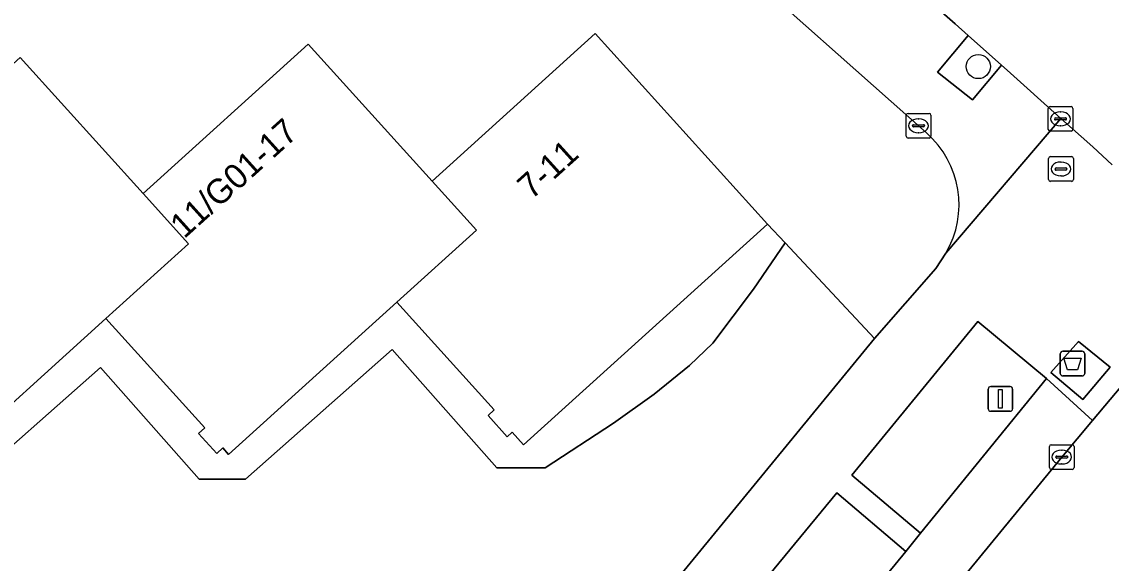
# Model space of a CAD drawing. Extents: x 160349 to 161355, y 381727 to 382854.
# Drawn here: x 160924.36 to 160968.51, y 382031.73 to 382053.69 of the extents above; entities that cross this region are included whole.
import ezdxf

# ---------------------------------------------------------------- set-up
doc = ezdxf.new("R2010")
doc.units = 0
for name, color, linetype in [('IMGEO_Afval_apart_plaats', 7, 'Continuous'), ('IMGEO_Boom', 7, 'Continuous'), ('IMGEO_Brandkraan', 7, 'Continuous'), ('IMGEO_Groenvoorziening', 7, 'Continuous'), ('IMGEO_Kolk', 7, 'Continuous'), ('IMGEO_Lichtmast', 7, 'Continuous'), ('IMGEO_Pand', 7, 'Continuous'), ('IMGEO_Pand_nummerreeks', 7, 'Continuous'), ('IMGEO_Parkeervlak_open', 7, 'Continuous'), ('IMGEO_Rijbaan_lokaal_open', 7, 'Continuous'), ('IMGEO_Rioolput', 7, 'Continuous'), ('IMGEO_Voetpad_gesloten', 7, 'Continuous'), ('IMGEO_Voetpad_halfverhard', 7, 'Continuous'), ('IMGEO_Voetpad_open', 7, 'Continuous')]:
    doc.layers.add(name, color=color, linetype=linetype)

msp = doc.modelspace()

# ---------------------------------------------------------------- linework, layer by layer
at = {"layer": 'IMGEO_Afval_apart_plaats'}
for p, q in [((160966.442, 382039.43), (160966.442, 382040.23)), ((160966.442, 382040.23), (160966.442, 382039.43)), ((160966.542, 382040.33), (160967.332, 382040.33)), ((160967.332, 382040.33), (160966.542, 382040.33)), ((160967.432, 382040.23), (160967.432, 382039.43)), ((160967.432, 382039.43), (160967.432, 382040.23)), ((160967.332, 382039.33), (160966.542, 382039.33)), ((160966.542, 382039.33), (160967.332, 382039.33))]:
    msp.add_line(p, q, dxfattribs=at)
msp.add_lwpolyline([(160966.585, 382040.044), (160967.289, 382040.044), (160967.14, 382039.574), (160966.734, 382039.574), (160966.585, 382040.044)], dxfattribs=at)
for centre, start, end in [((160966.542, 382040.23), 90, 180), ((160966.542, 382040.23), 90, 180), ((160967.332, 382040.23), 0, 90), ((160967.332, 382040.23), 360, 90), ((160966.542, 382039.43), 180, 270), ((160966.542, 382039.43), 180, 270), ((160967.332, 382039.43), 270, 0), ((160967.332, 382039.43), 270, 0)]:
    msp.add_arc(centre, 0.1, start, end, dxfattribs=at)
at = {"layer": 'IMGEO_Boom'}
msp.add_circle((160963.121, 382051.87), 0.489, dxfattribs=at)
at = {"layer": 'IMGEO_Brandkraan'}
for p, q in [((160965.97, 382047.291), (160965.97, 382048.143)), ((160966.045, 382048.217), (160966.897, 382048.217)), ((160966.458, 382047.997), (160966.483, 382047.997)), ((160966.971, 382048.143), (160966.971, 382047.291)), ((160966.229, 382047.711), (160966.229, 382047.723)), ((160966.667, 382047.674), (160966.269, 382047.674)), ((160966.272, 382047.76), (160966.67, 382047.76)), ((160966.481, 382047.437), (160966.456, 382047.437)), ((160966.713, 382047.723), (160966.713, 382047.711)), ((160966.897, 382047.217), (160966.045, 382047.217))]:
    msp.add_line(p, q, dxfattribs=at)
for points in [[(160965.97, 382047.291), (160965.97, 382048.143)], [(160966.045, 382048.217), (160966.897, 382048.217)], [(160966.971, 382048.143), (160966.971, 382047.291)], [(160966.897, 382047.217), (160966.045, 382047.217)]]:
    msp.add_lwpolyline(points, dxfattribs=at)
for centre, radius, start, end in [((160966.047, 382048.141), 0.0765, 91.552, 178.448), ((160966.047, 382048.141), 0.0765, 91.552, 178.448), ((160966.895, 382048.141), 0.0765, 1.552, 88.448), ((160966.895, 382048.141), 0.0765, 1.552, 88.448), ((160966.269, 382047.72), 0.0403, 85.8775, 175.7526), ((160966.266, 382047.71), 0.0366, 178.938, 274.7102), ((160966.67, 382047.717), 0.043, 264.8664, 352.4533), ((160966.674, 382047.722), 0.0386, 1.7309, 96.639), ((160966.047, 382047.293), 0.0765, 181.552, 268.448), ((160966.047, 382047.293), 0.0765, 181.552, 268.448), ((160966.895, 382047.293), 0.0765, 271.552, 358.448), ((160966.895, 382047.293), 0.0765, 271.552, 358.448)]:
    msp.add_arc(centre, radius, start, end, dxfattribs=at)
for centre, major_axis, ratio, start_param, end_param in [((160966.457, 382047.717), (-0.387, 0.002), 0.722429, 4.712389, 7.853982), ((160966.482, 382047.717), (-0.39, 0.002), 0.717154, 1.570796, 4.712389)]:
    msp.add_ellipse(centre, major_axis=major_axis, ratio=ratio, start_param=start_param, end_param=end_param, dxfattribs=at)
at = {"layer": 'IMGEO_Groenvoorziening'}
for points in [[(160964.06, 382051.926), (160962.709, 382053.131), (160961.466, 382051.644), (160962.879, 382050.517)], [(160965.884, 382039.219), (160963.102, 382041.534), (160957.99, 382035.3), (160960.772, 382032.957)], [(160960.19, 382032.206), (160957.382, 382034.583), (160950.845, 382026.65), (160953.681, 382024.287)]]:
    msp.add_lwpolyline(points, close=True, dxfattribs=at)
for points in [[(160958.918, 382040.842), (160955.293, 382044.719), (160954.013, 382042.847), (160952.367, 382040.662), (160951.416, 382039.751), (160949.99, 382038.593), (160948.337, 382037.416), (160945.564, 382035.605), (160943.61, 382035.605), (160939.368, 382040.398), (160933.429, 382035.143), (160931.554, 382035.143), (160927.547, 382039.669), (160921.802, 382034.585)], [(160924.933, 382013.986), (160932.226, 382008.305), (160932.496, 382008.634), (160958.918, 382040.842)]]:
    msp.add_lwpolyline(points, dxfattribs=at)
at = {"layer": 'IMGEO_Kolk'}
for p, q in [((160965.952, 382049.324), (160965.952, 382050.176)), ((160966.027, 382050.25), (160966.879, 382050.25)), ((160966.953, 382050.176), (160966.953, 382049.324)), ((160966.211, 382049.744), (160966.211, 382049.756)), ((160966.649, 382049.707), (160966.251, 382049.707)), ((160966.254, 382049.793), (160966.652, 382049.793)), ((160966.44, 382050.03), (160966.465, 382050.03)), ((160966.695, 382049.756), (160966.695, 382049.744)), ((160966.879, 382049.25), (160966.027, 382049.25)), ((160966.463, 382049.47), (160966.438, 382049.47)), ((160965.999, 382035.612), (160965.999, 382036.464)), ((160966.074, 382036.538), (160966.926, 382036.538)), ((160967, 382036.464), (160967, 382035.612)), ((160966.258, 382036.032), (160966.258, 382036.044)), ((160966.696, 382035.995), (160966.298, 382035.995)), ((160966.301, 382036.081), (160966.699, 382036.081)), ((160966.487, 382036.318), (160966.512, 382036.318)), ((160966.742, 382036.044), (160966.742, 382036.032)), ((160966.926, 382035.538), (160966.074, 382035.538)), ((160966.51, 382035.758), (160966.485, 382035.758))]:
    msp.add_line(p, q, dxfattribs=at)
for points in [[(160965.952, 382049.324), (160965.952, 382050.176)], [(160966.027, 382050.25), (160966.879, 382050.25)], [(160966.953, 382050.176), (160966.953, 382049.324)], [(160966.879, 382049.25), (160966.027, 382049.25)], [(160965.999, 382035.612), (160965.999, 382036.464)], [(160966.074, 382036.538), (160966.926, 382036.538)], [(160967, 382036.464), (160967, 382035.612)], [(160966.926, 382035.538), (160966.074, 382035.538)]]:
    msp.add_lwpolyline(points, dxfattribs=at)
for centre, radius, start, end in [((160966.029, 382050.174), 0.0765, 91.552, 178.448), ((160966.029, 382050.174), 0.0765, 91.552, 178.448), ((160966.877, 382050.174), 0.0765, 1.552, 88.448), ((160966.877, 382050.174), 0.0765, 1.552, 88.448), ((160966.251, 382049.753), 0.0403, 85.8775, 175.7526), ((160966.248, 382049.743), 0.0366, 178.938, 274.7102), ((160966.652, 382049.75), 0.043, 264.8664, 352.4533), ((160966.656, 382049.755), 0.0386, 1.7309, 96.639), ((160966.029, 382049.326), 0.0765, 181.552, 268.448), ((160966.029, 382049.326), 0.0765, 181.552, 268.448), ((160966.877, 382049.326), 0.0765, 271.552, 358.448), ((160966.877, 382049.326), 0.0765, 271.552, 358.448), ((160966.076, 382036.462), 0.0765, 91.552, 178.448), ((160966.076, 382036.462), 0.0765, 91.552, 178.448), ((160966.924, 382036.462), 0.0765, 1.552, 88.448), ((160966.924, 382036.462), 0.0765, 1.552, 88.448), ((160966.298, 382036.041), 0.0403, 85.8775, 175.7526), ((160966.295, 382036.031), 0.0366, 178.938, 274.7102), ((160966.699, 382036.038), 0.043, 264.8664, 352.4533), ((160966.703, 382036.043), 0.0386, 1.7309, 96.639), ((160966.076, 382035.614), 0.0765, 181.552, 268.448), ((160966.076, 382035.614), 0.0765, 181.552, 268.448), ((160966.924, 382035.614), 0.0765, 271.552, 358.448), ((160966.924, 382035.614), 0.0765, 271.552, 358.448)]:
    msp.add_arc(centre, radius, start, end, dxfattribs=at)
for centre, major_axis, ratio, start_param, end_param in [((160966.439, 382049.75), (-0.387, 0.002), 0.722429, 4.712389, 7.853982), ((160966.464, 382049.75), (-0.39, 0.002), 0.717154, 1.570796, 4.712389), ((160966.486, 382036.038), (-0.387, 0.002), 0.722429, 4.712389, 7.853982), ((160966.511, 382036.038), (-0.39, 0.002), 0.717154, 1.570796, 4.712389)]:
    msp.add_ellipse(centre, major_axis=major_axis, ratio=ratio, start_param=start_param, end_param=end_param, dxfattribs=at)
at = {"layer": 'IMGEO_Lichtmast'}
for p, q in [((160963.522, 382037.997), (160963.522, 382038.797)), ((160963.522, 382038.797), (160963.522, 382037.997)), ((160963.622, 382038.897), (160964.412, 382038.897)), ((160964.412, 382038.897), (160963.622, 382038.897)), ((160964.512, 382038.797), (160964.512, 382037.997)), ((160964.512, 382037.997), (160964.512, 382038.797)), ((160964.412, 382037.897), (160963.622, 382037.897)), ((160963.622, 382037.897), (160964.412, 382037.897))]:
    msp.add_line(p, q, dxfattribs=at)
msp.add_lwpolyline([(160963.942, 382038.772), (160964.092, 382038.772), (160964.092, 382038.022), (160963.942, 382038.022), (160963.942, 382038.772)], dxfattribs=at)
for centre, start, end in [((160963.622, 382038.797), 90, 180), ((160963.622, 382038.797), 90, 180), ((160964.412, 382038.797), 0, 90), ((160964.412, 382038.797), 360, 90), ((160963.622, 382037.997), 180, 270), ((160963.622, 382037.997), 180, 270), ((160964.412, 382037.997), 270, 0), ((160964.412, 382037.997), 270, 0)]:
    msp.add_arc(centre, 0.1, start, end, dxfattribs=at)
at = {"layer": 'IMGEO_Pand'}
for points in [[(160939.562, 382042.313), (160943.508, 382037.948), (160943.257, 382037.721), (160944.035, 382036.861), (160944.235, 382037.042), (160944.691, 382036.537), (160954.582, 382045.479), (160947.599, 382053.204), (160940.987, 382047.227), (160942.791, 382045.232)], [(160927.77, 382041.649), (160931.774, 382037.22), (160931.526, 382036.997), (160932.26, 382036.184), (160932.505, 382036.406), (160932.74, 382036.146), (160939.562, 382042.313), (160942.791, 382045.232), (160940.987, 382047.227), (160935.969, 382052.777), (160929.276, 382046.726), (160931.124, 382044.682)], [(160927.77, 382041.649), (160931.124, 382044.682), (160929.276, 382046.726), (160924.298, 382052.232), (160917.714, 382046.279), (160919.517, 382044.285), (160916.161, 382041.251), (160920.138, 382036.852), (160919.861, 382036.601), (160920.614, 382035.769), (160920.882, 382036.011), (160921.175, 382035.687)]]:
    msp.add_lwpolyline(points, close=True, dxfattribs=at)
at = {"layer": 'IMGEO_Parkeervlak_open'}
msp.add_lwpolyline([(160967.741, 382037.526), (160965.884, 382039.219), (160960.772, 382032.957), (160960.19, 382032.206), (160953.681, 382024.287), (160953.052, 382023.567), (160946.289, 382015.257), (160945.685, 382014.567), (160939.424, 382006.895), (160941.313, 382005.329), (160954.769, 382021.728), (160966.5, 382036.038)], close=True, dxfattribs=at)
at = {"layer": 'IMGEO_Rijbaan_lokaal_open'}
for points in [[(160923.287, 382085.428), (160925.851, 382083.501), (160926.75, 382082.826), (160930.773, 382079.796), (160931.044, 382079.583), (160933.378, 382077.748), (160933.9, 382077.338), (160938.279, 382073.812), (160939.141, 382073.105), (160941.204, 382071.413), (160941.742, 382070.971), (160944.988, 382068.265), (160947.033, 382066.558), (160949.002, 382064.915), (160953.698, 382060.997), (160955.988, 382059.014), (160958.753, 382056.615), (160962.177, 382053.605), (160962.709, 382053.131), (160964.06, 382051.926), (160964.292, 382051.719), (160966.468, 382049.768), (160967.756, 382048.614), (160968.542, 382047.88)], [(160917.822, 381968.839), (160931.458, 381985.432), (160940.487, 381996.462), (160942.965, 381999.472), (160945.001, 382001.967), (160958.625, 382018.578), (160970.983, 382033.618), (160973.022, 382036.094), (160969.174, 382039.229), (160967.741, 382037.526), (160966.5, 382036.038), (160954.769, 382021.728), (160941.313, 382005.329), (160940.499, 382004.335), (160939.968, 382003.663), (160935.525, 381998.27), (160932.998, 381995.179), (160930.978, 381992.756), (160927.413, 381988.423), (160913.867, 381971.895), (160908.175, 381964.929)]]:
    msp.add_lwpolyline(points, dxfattribs=at)
at = {"layer": 'IMGEO_Rioolput'}
for p, q in [((160960.198, 382049.043), (160960.198, 382049.895)), ((160960.273, 382049.969), (160961.125, 382049.969)), ((160960.686, 382049.749), (160960.711, 382049.749)), ((160961.199, 382049.895), (160961.199, 382049.043)), ((160960.457, 382049.463), (160960.457, 382049.475)), ((160960.895, 382049.426), (160960.497, 382049.426)), ((160960.5, 382049.512), (160960.898, 382049.512)), ((160960.941, 382049.475), (160960.941, 382049.463)), ((160961.125, 382048.969), (160960.273, 382048.969)), ((160960.709, 382049.189), (160960.684, 382049.189))]:
    msp.add_line(p, q, dxfattribs=at)
for points in [[(160960.198, 382049.043), (160960.198, 382049.895)], [(160960.273, 382049.969), (160961.125, 382049.969)], [(160961.199, 382049.895), (160961.199, 382049.043)], [(160961.125, 382048.969), (160960.273, 382048.969)]]:
    msp.add_lwpolyline(points, dxfattribs=at)
for centre, radius, start, end in [((160960.275, 382049.893), 0.0765, 91.552, 178.448), ((160960.275, 382049.893), 0.0765, 91.552, 178.448), ((160961.123, 382049.893), 0.0765, 1.552, 88.448), ((160961.123, 382049.893), 0.0765, 1.552, 88.448), ((160960.497, 382049.472), 0.0403, 85.8775, 175.7526), ((160960.494, 382049.462), 0.0366, 178.938, 274.7102), ((160960.898, 382049.469), 0.043, 264.8664, 352.4533), ((160960.902, 382049.474), 0.0386, 1.7309, 96.639), ((160960.275, 382049.045), 0.0765, 181.552, 268.448), ((160960.275, 382049.045), 0.0765, 181.552, 268.448), ((160961.123, 382049.045), 0.0765, 271.552, 358.448), ((160961.123, 382049.045), 0.0765, 271.552, 358.448)]:
    msp.add_arc(centre, radius, start, end, dxfattribs=at)
for centre, major_axis, ratio, start_param, end_param in [((160960.685, 382049.469), (-0.387, 0.002), 0.722429, 4.712389, 7.853982), ((160960.71, 382049.469), (-0.39, 0.002), 0.717154, 1.570796, 4.712389)]:
    msp.add_ellipse(centre, major_axis=major_axis, ratio=ratio, start_param=start_param, end_param=end_param, dxfattribs=at)
at = {"layer": 'IMGEO_Voetpad_gesloten'}
msp.add_lwpolyline([(160968.468, 382039.687), (160967.179, 382040.724), (160966.064, 382039.472), (160967.361, 382038.377)], close=True, dxfattribs=at)
at = {"layer": 'IMGEO_Voetpad_halfverhard'}
for points in [[(160955.293, 382044.719), (160954.582, 382045.479), (160944.691, 382036.537), (160944.235, 382037.042), (160944.035, 382036.861), (160943.257, 382037.721), (160943.508, 382037.948), (160939.562, 382042.313), (160932.74, 382036.146), (160932.505, 382036.406), (160932.26, 382036.184), (160931.526, 382036.997), (160931.774, 382037.22), (160927.77, 382041.649), (160921.175, 382035.687)], [(160887.008, 382033.627), (160892.401, 382038.504), (160896.66, 382033.793), (160898.252, 382033.793), (160898.44, 382033.96), (160904.216, 382039.071), (160908.582, 382034.138), (160909.917, 382034.138), (160912.011, 382035.992), (160915.79, 382039.336), (160919.995, 382034.585), (160921.802, 382034.585), (160927.547, 382039.669), (160931.554, 382035.143), (160933.429, 382035.143), (160939.368, 382040.398), (160943.61, 382035.605), (160945.564, 382035.605), (160948.337, 382037.416), (160949.99, 382038.593), (160951.416, 382039.751), (160952.367, 382040.662), (160954.013, 382042.847), (160955.293, 382044.719)]]:
    msp.add_lwpolyline(points, dxfattribs=at)
at = {"layer": 'IMGEO_Voetpad_open'}
for points in [[(160913.903, 382087.23), (160925.653, 382078.584), (160947.65, 382060.865), (160952.547, 382056.706), (160961.02, 382049.177)], [(160961.811, 382044.304), (160966.468, 382049.768), (160964.292, 382051.719), (160964.06, 382051.926), (160962.879, 382050.517), (160961.466, 382051.644), (160962.709, 382053.131), (160962.177, 382053.605), (160958.753, 382056.615), (160955.988, 382059.014), (160953.698, 382060.997), (160949.002, 382064.915), (160947.848, 382063.557), (160945.867, 382065.215), (160947.033, 382066.558), (160944.988, 382068.265), (160941.742, 382070.971), (160941.204, 382071.413), (160939.968, 382069.893), (160937.861, 382071.596), (160939.141, 382073.105)], [(160961.02, 382049.177), (160952.547, 382056.706)], [(160889.299, 382050.892), (160894.271, 382045.393), (160900.902, 382051.387), (160905.934, 382045.821), (160912.644, 382051.887), (160917.714, 382046.279), (160924.298, 382052.232), (160929.276, 382046.726), (160935.969, 382052.777), (160940.987, 382047.227), (160947.599, 382053.204), (160954.582, 382045.479), (160955.293, 382044.719), (160958.918, 382040.842), (160961.395, 382043.679), (160961.811, 382044.304)], [(160968.542, 382047.88), (160967.756, 382048.614), (160966.468, 382049.768), (160961.811, 382044.304), (160961.395, 382043.679), (160958.918, 382040.842), (160932.496, 382008.634), (160932.226, 382008.305), (160929.422, 382004.91), (160921.322, 381995.156), (160921.17, 381994.973), (160899.047, 381967.99), (160898.705, 381967.573), (160896.004, 381964.417), (160888.253, 381954.999), (160865.985, 381927.945)], [(160950.845, 382026.65), (160957.382, 382034.583), (160960.19, 382032.206), (160960.772, 382032.957), (160957.99, 382035.3), (160963.102, 382041.534), (160965.884, 382039.219), (160967.741, 382037.526), (160969.174, 382039.229)]]:
    msp.add_lwpolyline(points, dxfattribs=at)
msp.add_lwpolyline([(160966.064, 382039.472), (160967.179, 382040.724), (160968.468, 382039.687), (160967.361, 382038.377)], close=True, dxfattribs=at)
msp.add_arc((160958.463, 382046.261), 3.878, 329.688, 48.752, dxfattribs=at)
msp.add_arc((160958.463, 382046.261), 3.878, 329.688, 48.752, dxfattribs=at)

# ---------------------------------------------------------------- texts
at = {"layer": 'IMGEO_Pand_nummerreeks'}
for s, rotation, p in [('11/G01-17', 42.1161, (160930.942, 382044.862)), ('7-11', 42.1124, (160945.014, 382046.446))]:
    msp.add_text(s, height=1, rotation=rotation, dxfattribs=at).set_placement(p)

doc.saveas('drawing.dxf')
